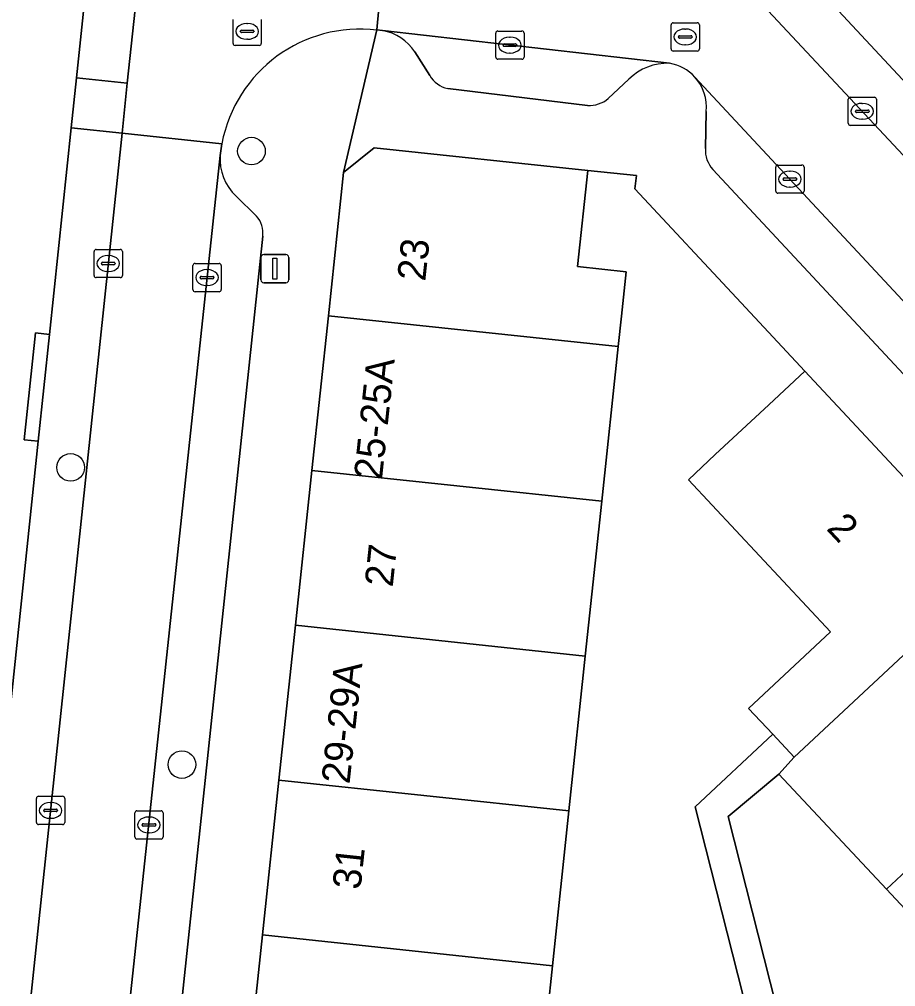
# Model space of a CAD drawing. Extents: x 159960 to 160866, y 382700 to 383354.
# Drawn here: x 160646.37 to 160677.38, y 383002.61 to 383036.87 of the extents above; entities that cross this region are included whole.
import ezdxf

# ---------------------------------------------------------------- set-up
doc = ezdxf.new("R2010")
doc.units = 0
for name, color, linetype in [('IMGEO_Boom', 7, 'Continuous'), ('IMGEO_Erf', 7, 'Continuous'), ('IMGEO_Kolk', 7, 'Continuous'), ('IMGEO_Lichtmast', 7, 'Continuous'), ('IMGEO_Muur', 7, 'Continuous'), ('IMGEO_Pand', 7, 'Continuous'), ('IMGEO_Pand_nummerreeks', 7, 'Continuous'), ('IMGEO_Parkeervlak_open', 7, 'Continuous'), ('IMGEO_Rijbaan_lokaal_open', 7, 'Continuous'), ('IMGEO_Rioolput', 7, 'Continuous'), ('IMGEO_Voetpad_open', 7, 'Continuous')]:
    doc.layers.add(name, color=color, linetype=linetype)

msp = doc.modelspace()

# ---------------------------------------------------------------- linework, layer by layer
at = {"layer": 'IMGEO_Boom'}
for centre in [(160654.58, 383032.2), (160648.18, 383021), (160652.118, 383010.476)]:
    msp.add_circle(centre, 0.489, dxfattribs=at)
at = {"layer": 'IMGEO_Erf'}
for points in [[(160674.441, 382992.57), (160670.277, 383008.98), (160673.028, 383011.549), (160672.17, 383012.468), (160675.072, 383015.177), (160670.045, 383020.56), (160670.995, 383021.462), (160672.895, 383023.211), (160674.164, 383024.406), (160671.913, 383026.823), (160668.152, 383030.861), (160668.202, 383031.333), (160666.482, 383031.516), (160666.121, 383028.11), (160667.84, 383027.928), (160667.674, 383026.361), (160667.559, 383025.282), (160666.977, 383019.801), (160666.395, 383014.316), (160665.812, 383008.833), (160665.23, 383003.351), (160664.874, 383000)], [(160680.724, 383002.128), (160677.05, 383006.06), (160673.242, 383010.135), (160671.446, 383008.637), (160675.497, 382992.672), (160675.328, 382989.679), (160670.947, 382985.707), (160674.318, 382981.943)]]:
    msp.add_lwpolyline(points, dxfattribs=at)
at = {"layer": 'IMGEO_Kolk'}
for p, q in [((160663.224, 383035.528), (160663.224, 383036.38)), ((160663.299, 383036.454), (160664.151, 383036.454)), ((160664.225, 383036.38), (160664.225, 383035.528)), ((160663.483, 383035.948), (160663.483, 383035.96)), ((160663.526, 383035.997), (160663.924, 383035.997)), ((160663.712, 383036.234), (160663.737, 383036.234)), ((160663.967, 383035.96), (160663.967, 383035.948)), ((160663.921, 383035.911), (160663.523, 383035.911)), ((160663.735, 383035.674), (160663.71, 383035.674)), ((160664.151, 383035.454), (160663.299, 383035.454)), ((160675.696, 383033.185), (160675.696, 383034.037)), ((160675.771, 383034.111), (160676.623, 383034.111)), ((160676.184, 383033.891), (160676.209, 383033.891)), ((160676.697, 383034.037), (160676.697, 383033.185)), ((160675.955, 383033.605), (160675.955, 383033.617)), ((160676.393, 383033.568), (160675.995, 383033.568)), ((160675.998, 383033.654), (160676.396, 383033.654)), ((160676.439, 383033.617), (160676.439, 383033.605)), ((160676.207, 383033.331), (160676.182, 383033.331)), ((160676.623, 383033.111), (160675.771, 383033.111)), ((160673.134, 383030.783), (160673.134, 383031.635)), ((160673.209, 383031.709), (160674.061, 383031.709)), ((160673.622, 383031.489), (160673.647, 383031.489)), ((160674.135, 383031.635), (160674.135, 383030.783)), ((160673.393, 383031.203), (160673.393, 383031.215)), ((160673.831, 383031.166), (160673.433, 383031.166)), ((160673.436, 383031.252), (160673.834, 383031.252)), ((160673.877, 383031.215), (160673.877, 383031.203)), ((160673.645, 383030.929), (160673.62, 383030.929)), ((160674.061, 383030.709), (160673.209, 383030.709)), ((160649.086, 383028.72), (160649.938, 383028.72)), ((160649.011, 383027.794), (160649.011, 383028.646)), ((160649.499, 383028.5), (160649.524, 383028.5)), ((160650.012, 383028.646), (160650.012, 383027.794)), ((160649.27, 383028.214), (160649.27, 383028.226)), ((160649.708, 383028.177), (160649.31, 383028.177)), ((160649.313, 383028.263), (160649.711, 383028.263)), ((160649.754, 383028.226), (160649.754, 383028.214)), ((160652.508, 383027.297), (160652.508, 383028.149)), ((160652.583, 383028.223), (160653.435, 383028.223)), ((160653.509, 383028.149), (160653.509, 383027.297)), ((160649.938, 383027.72), (160649.086, 383027.72)), ((160649.522, 383027.94), (160649.497, 383027.94)), ((160652.767, 383027.717), (160652.767, 383027.729)), ((160652.81, 383027.766), (160653.208, 383027.766)), ((160652.996, 383028.003), (160653.021, 383028.003)), ((160653.251, 383027.729), (160653.251, 383027.717)), ((160653.205, 383027.68), (160652.807, 383027.68)), ((160653.019, 383027.443), (160652.994, 383027.443)), ((160653.435, 383027.223), (160652.583, 383027.223)), ((160646.969, 383008.427), (160646.969, 383009.279)), ((160647.044, 383009.353), (160647.896, 383009.353)), ((160647.97, 383009.279), (160647.97, 383008.427)), ((160647.228, 383008.847), (160647.228, 383008.859)), ((160647.271, 383008.896), (160647.669, 383008.896)), ((160647.457, 383009.133), (160647.482, 383009.133)), ((160647.712, 383008.859), (160647.712, 383008.847)), ((160647.666, 383008.81), (160647.268, 383008.81)), ((160647.48, 383008.573), (160647.455, 383008.573)), ((160650.452, 383007.913), (160650.452, 383008.765)), ((160650.527, 383008.839), (160651.379, 383008.839)), ((160650.94, 383008.619), (160650.965, 383008.619)), ((160651.453, 383008.765), (160651.453, 383007.913)), ((160647.896, 383008.353), (160647.044, 383008.353)), ((160650.711, 383008.333), (160650.711, 383008.345)), ((160651.149, 383008.296), (160650.751, 383008.296)), ((160650.754, 383008.382), (160651.152, 383008.382)), ((160651.195, 383008.345), (160651.195, 383008.333)), ((160651.379, 383007.839), (160650.527, 383007.839)), ((160650.963, 383008.059), (160650.938, 383008.059))]:
    msp.add_line(p, q, dxfattribs=at)
for points in [[(160663.224, 383035.528), (160663.224, 383036.38)], [(160663.299, 383036.454), (160664.151, 383036.454)], [(160664.225, 383036.38), (160664.225, 383035.528)], [(160664.151, 383035.454), (160663.299, 383035.454)], [(160675.696, 383033.185), (160675.696, 383034.037)], [(160675.771, 383034.111), (160676.623, 383034.111)], [(160676.697, 383034.037), (160676.697, 383033.185)], [(160676.623, 383033.111), (160675.771, 383033.111)], [(160673.134, 383030.783), (160673.134, 383031.635)], [(160673.209, 383031.709), (160674.061, 383031.709)], [(160674.135, 383031.635), (160674.135, 383030.783)], [(160674.061, 383030.709), (160673.209, 383030.709)], [(160649.086, 383028.72), (160649.938, 383028.72)], [(160649.011, 383027.794), (160649.011, 383028.646)], [(160650.012, 383028.646), (160650.012, 383027.794)], [(160652.508, 383027.297), (160652.508, 383028.149)], [(160652.583, 383028.223), (160653.435, 383028.223)], [(160653.509, 383028.149), (160653.509, 383027.297)], [(160649.938, 383027.72), (160649.086, 383027.72)], [(160653.435, 383027.223), (160652.583, 383027.223)], [(160646.969, 383008.427), (160646.969, 383009.279)], [(160647.044, 383009.353), (160647.896, 383009.353)], [(160647.97, 383009.279), (160647.97, 383008.427)], [(160650.452, 383007.913), (160650.452, 383008.765)], [(160650.527, 383008.839), (160651.379, 383008.839)], [(160651.453, 383008.765), (160651.453, 383007.913)], [(160647.896, 383008.353), (160647.044, 383008.353)], [(160651.379, 383007.839), (160650.527, 383007.839)]]:
    msp.add_lwpolyline(points, dxfattribs=at)
for centre, radius, start, end in [((160663.301, 383036.378), 0.0765, 91.552, 178.448), ((160663.301, 383036.378), 0.0765, 91.552, 178.448), ((160664.149, 383036.378), 0.0765, 1.552, 88.448), ((160664.149, 383036.378), 0.0765, 1.552, 88.448), ((160663.523, 383035.957), 0.0403, 85.8775, 175.7526), ((160663.52, 383035.947), 0.0366, 178.938, 274.7102), ((160663.924, 383035.954), 0.043, 264.8664, 352.4533), ((160663.928, 383035.959), 0.0386, 1.7309, 96.639), ((160663.301, 383035.53), 0.0765, 181.552, 268.448), ((160663.301, 383035.53), 0.0765, 181.552, 268.448), ((160664.149, 383035.53), 0.0765, 271.552, 358.448), ((160664.149, 383035.53), 0.0765, 271.552, 358.448), ((160675.773, 383034.035), 0.0765, 91.552, 178.448), ((160675.773, 383034.035), 0.0765, 91.552, 178.448), ((160676.621, 383034.035), 0.0765, 1.552, 88.448), ((160676.621, 383034.035), 0.0765, 1.552, 88.448), ((160675.995, 383033.614), 0.0403, 85.8775, 175.7526), ((160675.992, 383033.604), 0.0366, 178.938, 274.7102), ((160676.396, 383033.611), 0.043, 264.8664, 352.4533), ((160676.4, 383033.616), 0.0386, 1.7309, 96.639), ((160675.773, 383033.187), 0.0765, 181.552, 268.448), ((160675.773, 383033.187), 0.0765, 181.552, 268.448), ((160676.621, 383033.187), 0.0765, 271.552, 358.448), ((160676.621, 383033.187), 0.0765, 271.552, 358.448), ((160673.211, 383031.633), 0.0765, 91.552, 178.448), ((160673.211, 383031.633), 0.0765, 91.552, 178.448), ((160674.059, 383031.633), 0.0765, 1.552, 88.448), ((160674.059, 383031.633), 0.0765, 1.552, 88.448), ((160673.433, 383031.212), 0.0403, 85.8775, 175.7526), ((160673.43, 383031.202), 0.0366, 178.938, 274.7102), ((160673.834, 383031.209), 0.043, 264.8664, 352.4533), ((160673.838, 383031.214), 0.0386, 1.7309, 96.639), ((160673.211, 383030.785), 0.0765, 181.552, 268.448), ((160673.211, 383030.785), 0.0765, 181.552, 268.448), ((160674.059, 383030.785), 0.0765, 271.552, 358.448), ((160674.059, 383030.785), 0.0765, 271.552, 358.448), ((160649.088, 383028.644), 0.0765, 91.552, 178.448), ((160649.088, 383028.644), 0.0765, 91.552, 178.448), ((160649.936, 383028.644), 0.0765, 1.552, 88.448), ((160649.936, 383028.644), 0.0765, 1.552, 88.448), ((160649.31, 383028.223), 0.0403, 85.8775, 175.7526), ((160649.307, 383028.213), 0.0366, 178.938, 274.7102), ((160649.711, 383028.22), 0.043, 264.8664, 352.4533), ((160649.715, 383028.225), 0.0386, 1.7309, 96.639), ((160652.585, 383028.147), 0.0765, 91.552, 178.448), ((160652.585, 383028.147), 0.0765, 91.552, 178.448), ((160653.433, 383028.147), 0.0765, 1.552, 88.448), ((160653.433, 383028.147), 0.0765, 1.552, 88.448), ((160649.088, 383027.796), 0.0765, 181.552, 268.448), ((160649.088, 383027.796), 0.0765, 181.552, 268.448), ((160649.936, 383027.796), 0.0765, 271.552, 358.448), ((160649.936, 383027.796), 0.0765, 271.552, 358.448), ((160652.807, 383027.726), 0.0403, 85.8775, 175.7526), ((160652.804, 383027.716), 0.0366, 178.938, 274.7102), ((160653.208, 383027.723), 0.043, 264.8664, 352.4533), ((160653.212, 383027.728), 0.0386, 1.7309, 96.639), ((160652.585, 383027.299), 0.0765, 181.552, 268.448), ((160652.585, 383027.299), 0.0765, 181.552, 268.448), ((160653.433, 383027.299), 0.0765, 271.552, 358.448), ((160653.433, 383027.299), 0.0765, 271.552, 358.448), ((160647.046, 383009.277), 0.0765, 91.552, 178.448), ((160647.046, 383009.277), 0.0765, 91.552, 178.448), ((160647.894, 383009.277), 0.0765, 1.552, 88.448), ((160647.894, 383009.277), 0.0765, 1.552, 88.448), ((160647.268, 383008.856), 0.0403, 85.8775, 175.7526), ((160647.673, 383008.858), 0.0386, 1.7309, 96.639), ((160647.265, 383008.846), 0.0366, 178.938, 274.7102), ((160647.669, 383008.853), 0.043, 264.8664, 352.4533), ((160650.529, 383008.763), 0.0765, 91.552, 178.448), ((160650.529, 383008.763), 0.0765, 91.552, 178.448), ((160651.377, 383008.763), 0.0765, 1.552, 88.448), ((160651.377, 383008.763), 0.0765, 1.552, 88.448), ((160647.046, 383008.429), 0.0765, 181.552, 268.448), ((160647.046, 383008.429), 0.0765, 181.552, 268.448), ((160647.894, 383008.429), 0.0765, 271.552, 358.448), ((160647.894, 383008.429), 0.0765, 271.552, 358.448), ((160650.751, 383008.342), 0.0403, 85.8775, 175.7526), ((160650.748, 383008.332), 0.0366, 178.938, 274.7102), ((160651.152, 383008.339), 0.043, 264.8664, 352.4533), ((160651.156, 383008.344), 0.0386, 1.7309, 96.639), ((160650.529, 383007.915), 0.0765, 181.552, 268.448), ((160650.529, 383007.915), 0.0765, 181.552, 268.448), ((160651.377, 383007.915), 0.0765, 271.552, 358.448), ((160651.377, 383007.915), 0.0765, 271.552, 358.448)]:
    msp.add_arc(centre, radius, start, end, dxfattribs=at)
for centre, major_axis, ratio, start_param, end_param in [((160663.711, 383035.954), (-0.387, 0.002), 0.722429, 4.712389, 7.853982), ((160663.736, 383035.954), (-0.39, 0.002), 0.717154, 1.570796, 4.712389), ((160676.183, 383033.611), (-0.387, 0.002), 0.722429, 4.712389, 7.853982), ((160676.208, 383033.611), (-0.39, 0.002), 0.717154, 1.570796, 4.712389), ((160673.621, 383031.209), (-0.387, 0.002), 0.722429, 4.712389, 7.853982), ((160673.646, 383031.209), (-0.39, 0.002), 0.717154, 1.570796, 4.712389), ((160649.498, 383028.22), (-0.387, 0.002), 0.722429, 4.712389, 7.853982), ((160649.523, 383028.22), (-0.39, 0.002), 0.717154, 1.570796, 4.712389), ((160652.995, 383027.723), (-0.387, 0.002), 0.722429, 4.712389, 7.853982), ((160653.02, 383027.723), (-0.39, 0.002), 0.717154, 1.570796, 4.712389), ((160647.456, 383008.853), (-0.387, 0.002), 0.722429, 4.712389, 7.853982), ((160647.481, 383008.853), (-0.39, 0.002), 0.717154, 1.570796, 4.712389), ((160650.939, 383008.339), (-0.387, 0.002), 0.722429, 4.712389, 7.853982), ((160650.964, 383008.339), (-0.39, 0.002), 0.717154, 1.570796, 4.712389)]:
    msp.add_ellipse(centre, major_axis=major_axis, ratio=ratio, start_param=start_param, end_param=end_param, dxfattribs=at)
at = {"layer": 'IMGEO_Lichtmast'}
for p, q in [((160654.912, 383027.637), (160654.912, 383028.437)), ((160654.912, 383028.437), (160654.912, 383027.637)), ((160655.012, 383028.537), (160655.802, 383028.537)), ((160655.802, 383028.537), (160655.012, 383028.537)), ((160655.902, 383028.437), (160655.902, 383027.637)), ((160655.902, 383027.637), (160655.902, 383028.437)), ((160655.802, 383027.537), (160655.012, 383027.537)), ((160655.012, 383027.537), (160655.802, 383027.537))]:
    msp.add_line(p, q, dxfattribs=at)
msp.add_lwpolyline([(160655.332, 383028.412), (160655.482, 383028.412), (160655.482, 383027.662), (160655.332, 383027.662), (160655.332, 383028.412)], dxfattribs=at)
for centre, start, end in [((160655.012, 383028.437), 90, 180), ((160655.012, 383028.437), 90, 180), ((160655.802, 383028.437), 0, 90), ((160655.802, 383028.437), 360, 90), ((160655.012, 383027.637), 180, 270), ((160655.012, 383027.637), 180, 270), ((160655.802, 383027.637), 270, 0), ((160655.802, 383027.637), 270, 0)]:
    msp.add_arc(centre, 0.1, start, end, dxfattribs=at)
at = {"layer": 'IMGEO_Muur'}
msp.add_lwpolyline([(160666.482, 383031.516), (160668.202, 383031.333), (160668.152, 383030.861), (160671.913, 383026.823)], dxfattribs=at)
at = {"layer": 'IMGEO_Pand'}
for points in [[(160657.303, 383026.373), (160667.559, 383025.282), (160667.674, 383026.361), (160667.84, 383027.928), (160666.121, 383028.11), (160666.482, 383031.516), (160658.924, 383032.318), (160657.843, 383031.445)], [(160667.559, 383025.282), (160657.303, 383026.373), (160656.72, 383020.891), (160666.977, 383019.801)], [(160674.164, 383024.406), (160672.895, 383023.211), (160670.995, 383021.462), (160670.045, 383020.56), (160675.072, 383015.177), (160672.17, 383012.468), (160673.028, 383011.549), (160673.788, 383010.736), (160680.806, 383017.294)], [(160656.72, 383020.891), (160656.137, 383015.408), (160666.395, 383014.316), (160666.977, 383019.801)], [(160684.661, 383013.167), (160680.806, 383017.294), (160673.788, 383010.736), (160673.242, 383010.135), (160677.05, 383006.06)], [(160666.395, 383014.316), (160656.137, 383015.408), (160655.553, 383009.925), (160665.812, 383008.833)], [(160684.661, 383013.167), (160677.05, 383006.06), (160680.724, 383002.128), (160688.333, 383009.235)], [(160665.23, 383003.351), (160665.812, 383008.833), (160655.553, 383009.925), (160654.97, 383004.442)], [(160665.23, 383003.351), (160654.97, 383004.442), (160654.497, 383000), (160654.386, 382998.959), (160664.647, 382997.867), (160664.874, 383000)]]:
    msp.add_lwpolyline(points, close=True, dxfattribs=at)
at = {"layer": 'IMGEO_Parkeervlak_open'}
msp.add_lwpolyline([(160648.846, 383039.183), (160648.386, 383034.794), (160650.186, 383034.604), (160650.648, 383038.987)], close=True, dxfattribs=at)
for points in [[(160672.178, 383037.909), (160700.852, 383007.229), (160702.135, 383008.415), (160675.357, 383037.17)], [(160669.375, 383035.313), (160659.221, 383036.467)], [(160660.365, 383035.72), (160660.887, 383034.875)], [(160667.208, 383034.065), (160667.934, 383034.751)], [(160670.905, 383031.554), (160696.934, 383003.596), (160698.234, 383004.765), (160670.275, 383034.824)], [(160661.527, 383034.418), (160666.475, 383033.82)], [(160670.674, 383033.603), (160670.644, 383032.293)], [(160650, 383032.838), (160648.2, 383033.029), (160647.431, 383025.71), (160647.033, 383021.926), (160644.728, 383000), (160643.303, 382986.45)], [(160644.84, 382983.782), (160646.54, 383000), (160650, 383032.838)], [(160653.47, 383032.049), (160650.054, 383000), (160648.217, 382982.765)], [(160654.758, 383029.902), (160654.039, 383030.604)], [(160650.325, 382985.227), (160651.889, 383000), (160654.98, 383029.184)]]:
    msp.add_lwpolyline(points, dxfattribs=at)
for centre, radius, start, end in [((160658.929, 383034.77), 1.722, 33.4812, 80.232), ((160669.314, 383033.341), 1.973, 88.2344, 134.3779), ((160661.741, 383035.394), 0.999, 211.2977, 257.6439), ((160669.111, 383033.768), 1.571, 353.9723, 42.2206), ((160666.539, 383034.848), 1.03, 266.4397, 310.524), ((160671.642, 383032.23), 1, 176.371, 222.5334), ((160655.269, 383031.923), 1.803, 175.9848, 227.0015), ((160654.081, 383029.3), 0.906, 352.675, 41.6874)]:
    msp.add_arc(centre, radius, start, end, dxfattribs=at)
at = {"layer": 'IMGEO_Rijbaan_lokaal_open'}
for points in [[(160655.553, 383046.99), (160652.03, 383047.251), (160651.524, 383047.306), (160651.359, 383045.742), (160650.909, 383041.465), (160650.648, 383038.987), (160650.186, 383034.604), (160650, 383032.838), (160653.531, 383032.462)], [(160659.022, 383036.49), (160659.516, 383041.884)], [(160665.058, 383041.161), (160663.814, 383041.323), (160660.601, 383041.727), (160659.516, 383041.884), (160659.022, 383036.49), (160659.221, 383036.467), (160669.375, 383035.313)], [(160670.275, 383034.824), (160698.234, 383004.765), (160700.852, 383007.229), (160672.178, 383037.909)], [(160650.054, 383000), (160653.47, 383032.049), (160653.531, 383032.462), (160650, 383032.838), (160646.54, 383000), (160644.84, 382983.782), (160644.808, 382983.565)]]:
    msp.add_lwpolyline(points, dxfattribs=at)
for centre, radius, start, end in [((160658.435, 383031.533), 4.991, 83.2474, 169.2774), ((160669.117, 383033.765), 1.569, 42.437, 80.5295)]:
    msp.add_arc(centre, radius, start, end, dxfattribs=at)
at = {"layer": 'IMGEO_Rioolput'}
for p, q in [((160653.927, 383036.015), (160653.927, 383036.867)), ((160654.415, 383036.721), (160654.44, 383036.721)), ((160654.928, 383036.867), (160654.928, 383036.015)), ((160669.431, 383035.818), (160669.431, 383036.67)), ((160669.506, 383036.744), (160670.358, 383036.744)), ((160670.432, 383036.67), (160670.432, 383035.818)), ((160654.186, 383036.435), (160654.186, 383036.447)), ((160654.624, 383036.398), (160654.226, 383036.398)), ((160654.229, 383036.484), (160654.627, 383036.484)), ((160654.67, 383036.447), (160654.67, 383036.435)), ((160669.733, 383036.287), (160670.131, 383036.287)), ((160669.919, 383036.524), (160669.944, 383036.524)), ((160654.854, 383035.941), (160654.002, 383035.941)), ((160654.438, 383036.161), (160654.413, 383036.161)), ((160669.69, 383036.238), (160669.69, 383036.25)), ((160670.128, 383036.201), (160669.73, 383036.201)), ((160669.942, 383035.964), (160669.917, 383035.964)), ((160670.174, 383036.25), (160670.174, 383036.238)), ((160670.358, 383035.744), (160669.506, 383035.744))]:
    msp.add_line(p, q, dxfattribs=at)
for points in [[(160653.927, 383036.015), (160653.927, 383036.867)], [(160654.928, 383036.867), (160654.928, 383036.015)], [(160669.431, 383035.818), (160669.431, 383036.67)], [(160669.506, 383036.744), (160670.358, 383036.744)], [(160670.432, 383036.67), (160670.432, 383035.818)], [(160654.854, 383035.941), (160654.002, 383035.941)], [(160670.358, 383035.744), (160669.506, 383035.744)]]:
    msp.add_lwpolyline(points, dxfattribs=at)
for centre, radius, start, end in [((160669.508, 383036.668), 0.0765, 91.552, 178.448), ((160669.508, 383036.668), 0.0765, 91.552, 178.448), ((160670.356, 383036.668), 0.0765, 1.552, 88.448), ((160670.356, 383036.668), 0.0765, 1.552, 88.448), ((160654.226, 383036.444), 0.0403, 85.8775, 175.7526), ((160654.223, 383036.434), 0.0366, 178.938, 274.7102), ((160654.627, 383036.441), 0.043, 264.8664, 352.4533), ((160654.631, 383036.446), 0.0386, 1.7309, 96.639), ((160669.73, 383036.247), 0.0403, 85.8775, 175.7526), ((160670.135, 383036.249), 0.0386, 1.7309, 96.639), ((160654.004, 383036.017), 0.0765, 181.552, 268.448), ((160654.004, 383036.017), 0.0765, 181.552, 268.448), ((160654.852, 383036.017), 0.0765, 271.552, 358.448), ((160654.852, 383036.017), 0.0765, 271.552, 358.448), ((160669.727, 383036.237), 0.0366, 178.938, 274.7102), ((160670.131, 383036.244), 0.043, 264.8664, 352.4533), ((160669.508, 383035.82), 0.0765, 181.552, 268.448), ((160669.508, 383035.82), 0.0765, 181.552, 268.448), ((160670.356, 383035.82), 0.0765, 271.552, 358.448), ((160670.356, 383035.82), 0.0765, 271.552, 358.448)]:
    msp.add_arc(centre, radius, start, end, dxfattribs=at)
for centre, major_axis, ratio, start_param, end_param in [((160654.414, 383036.441), (-0.387, 0.002), 0.722429, 4.712389, 7.853982), ((160654.439, 383036.441), (-0.39, 0.002), 0.717154, 1.570796, 4.712389), ((160669.918, 383036.244), (-0.387, 0.002), 0.722429, 4.712389, 7.853982), ((160669.943, 383036.244), (-0.39, 0.002), 0.717154, 1.570796, 4.712389)]:
    msp.add_ellipse(centre, major_axis=major_axis, ratio=ratio, start_param=start_param, end_param=end_param, dxfattribs=at)
at = {"layer": 'IMGEO_Voetpad_open'}
for points in [[(160643.303, 382986.45), (160644.728, 383000), (160647.033, 383021.926), (160646.536, 383021.978), (160646.934, 383025.762), (160647.431, 383025.71), (160648.2, 383033.029), (160648.386, 383034.794), (160648.846, 383039.183), (160649.104, 383041.64), (160649.556, 383045.94), (160649.723, 383047.514), (160650.208, 383047.448), (160652.658, 383070.552)], [(160675.357, 383037.17), (160702.135, 383008.415)], [(160653.803, 382993.476), (160654.386, 382998.959), (160654.497, 383000), (160654.97, 383004.442), (160655.553, 383009.925), (160656.137, 383015.408), (160656.72, 383020.891), (160657.303, 383026.373), (160657.843, 383031.445), (160659.022, 383036.49)], [(160659.221, 383036.467), (160659.022, 383036.49), (160657.843, 383031.445), (160658.924, 383032.318), (160666.482, 383031.516), (160668.202, 383031.333), (160668.152, 383030.861), (160671.913, 383026.823), (160674.164, 383024.406), (160680.806, 383017.294)], [(160660.887, 383034.875), (160660.365, 383035.72)], [(160667.934, 383034.751), (160667.208, 383034.065)], [(160666.475, 383033.82), (160661.527, 383034.418)], [(160670.644, 383032.293), (160670.674, 383033.603)], [(160653.531, 383032.462), (160653.47, 383032.049)], [(160713.29, 382985.999), (160706.009, 382993.847), (160700.664, 382999.59), (160700.282, 383000), (160697.65, 383002.827), (160696.934, 383003.596), (160670.905, 383031.554)], [(160654.039, 383030.604), (160654.758, 383029.902)], [(160654.98, 383029.184), (160651.889, 383000), (160650.325, 382985.227)], [(160664.27, 382979.772), (160667.186, 382982.339), (160670.947, 382985.707), (160675.328, 382989.679), (160675.497, 382992.672), (160671.446, 383008.637), (160673.242, 383010.135), (160673.788, 383010.736), (160673.028, 383011.549), (160670.277, 383008.98), (160674.441, 382992.57), (160674.436, 382992.473), (160674.598, 382991.814), (160674.346, 382990.89), (160674.11, 382990.021), (160672.055, 382988.097), (160672.009, 382988.112), (160669.696, 382986.04), (160669.807, 382986.028), (160667.197, 382983.772), (160667.168, 382983.775), (160663.917, 382980.863)]]:
    msp.add_lwpolyline(points, dxfattribs=at)
for points in [[(160648.386, 383034.794), (160648.2, 383033.029), (160650, 383032.838), (160650.186, 383034.604)], [(160647.033, 383021.926), (160647.431, 383025.71), (160646.934, 383025.762), (160646.536, 383021.978)]]:
    msp.add_lwpolyline(points, close=True, dxfattribs=at)
for centre, radius, start, end in [((160658.435, 383031.533), 4.991, 83.2474, 169.2774), ((160658.929, 383034.77), 1.722, 33.4812, 80.232), ((160669.314, 383033.341), 1.973, 88.2344, 134.3779), ((160669.117, 383033.765), 1.569, 42.437, 80.5295), ((160661.741, 383035.394), 0.999, 211.2977, 257.6439), ((160669.111, 383033.768), 1.571, 353.9723, 42.2206), ((160666.539, 383034.848), 1.03, 266.4397, 310.524), ((160671.642, 383032.23), 1, 176.371, 222.5334), ((160655.269, 383031.923), 1.803, 175.9848, 227.0015), ((160654.081, 383029.3), 0.906, 352.675, 41.6874)]:
    msp.add_arc(centre, radius, start, end, dxfattribs=at)

# ---------------------------------------------------------------- texts
at = {"layer": 'IMGEO_Pand_nummerreeks'}
for s, rotation, p in [('23', 83.9275, (160660.729, 383027.57)), ('25-25A', 83.9269, (160659.196, 383020.536)), ('2', 313.0404, (160674.898, 383018.814)), ('27', 83.9275, (160659.577, 383016.741)), ('29-29A', 83.9211, (160658.05, 383009.767)), ('31', 83.9275, (160658.437, 383006.025))]:
    msp.add_text(s, height=1, rotation=rotation, dxfattribs=at).set_placement(p)

doc.saveas('drawing.dxf')
